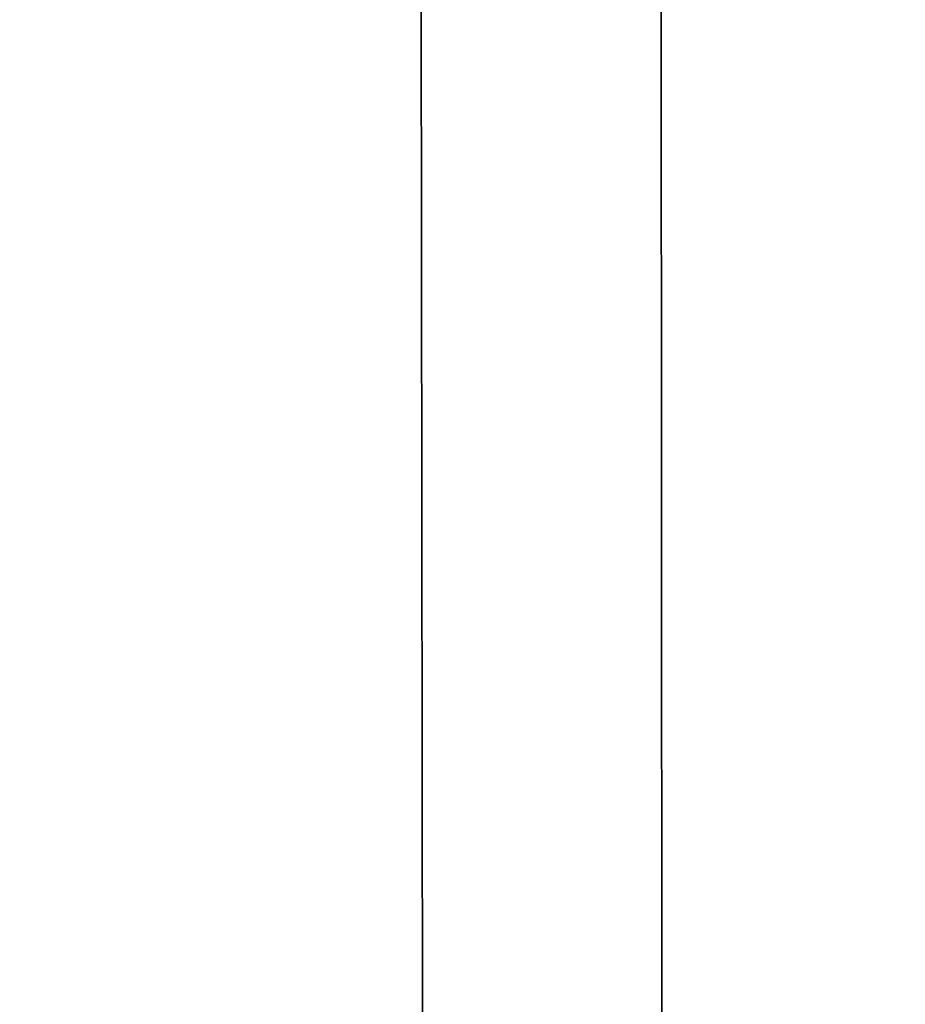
# Model space of a CAD drawing. Header units: metres. Extents: x -258 to 72, y -72 to 102.
# Tile 424 of 656: x -11.8742 to -11.8019, y 79.4275 to 79.5079. Entities that reach past the tile are written whole.
import ezdxf

# ---------------------------------------------------------------- set-up
doc = ezdxf.new("R2010")
doc.units = ezdxf.units.M
doc.layers.add('solid_FREESTAND_ASM_SW0005', color=7, linetype='CONTINUOUS')

msp = doc.modelspace()

# ---------------------------------------------------------------- linework, layer by layer
at = {"layer": 'solid_FREESTAND_ASM_SW0005'}
for points in [[(-11.839768, 100.5, 23.090229), (-12.546236, 19.27672, 24.078566), (-12.655509, 100.5, 24.247789)], [(-11.839768, 100.5, 23.090229), (-11.770615, 19.759874, 23.00201), (-12.546236, 19.27672, 24.078566)], [(-11.424497, 87.773895, 22.579872), (-11.770615, 19.759874, 23.00201), (-11.839768, 100.5, 23.090229)], [(-12.076273, 87.230507, 41.197395), (-12.546221, 19.276731, 40.521458), (-11.770597, 19.759884, 41.598011)], [(-12.042157, 86.563896, 41.243515), (-12.076273, 87.230507, 41.197395), (-11.770597, 19.759884, 41.598011)], [(-11.967987, 85.881363, 41.342525), (-12.042157, 86.563896, 41.243515), (-11.770597, 19.759884, 41.598011)], [(-11.848083, 85.173744, 41.499073), (-11.967987, 85.881363, 41.342525), (-11.770597, 19.759884, 41.598011)], [(-11.673482, 84.430199, 41.71965), (-11.848083, 85.173744, 41.499073), (-11.770597, 19.759884, 41.598011)]]:
    msp.add_3dface(points, dxfattribs=at)

doc.saveas('drawing.dxf')
